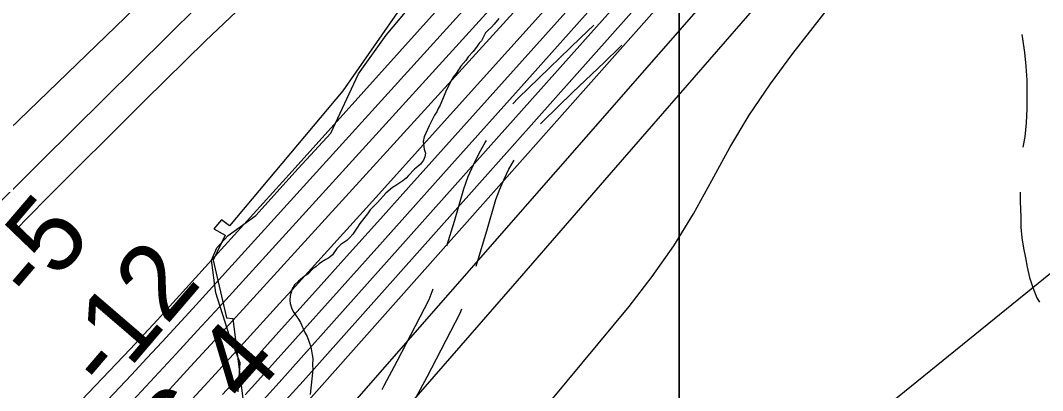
# Model space of a CAD drawing. Extents: x 3172231 to 3210228, y 940198 to 965780.
# Drawn here: x 3194453 to 3195359, y 961681 to 962008 of the extents above; entities that cross this region are included whole.
import ezdxf

# ---------------------------------------------------------------- set-up
doc = ezdxf.new("R2010")
doc.units = 0
for name, color, linetype in [('V-RIVR-EDGE', 7, 'Continuous'), ('V-RIVR-RANG', 7, 'Continuous'), ('V-ROAD-CNTR', 7, 'Continuous'), ('V-RRAP-RVMT', 7, 'Continuous'), ('V-SITE-VEGE', 7, 'Continuous'), ('V-TOPO-DPTH', 7, 'Continuous'), ('V-TOPO-MAJR', 7, 'Continuous'), ('V-TOPO-MINR', 7, 'Continuous'), ('V-TOPO-WATR', 7, 'Continuous')]:
    doc.layers.add(name, color=color, linetype=linetype)

msp = doc.modelspace()

# ---------------------------------------------------------------- linework, layer by layer
at = {"layer": 'V-RIVR-EDGE'}
msp.add_lwpolyline([(3194645.711, 961679.665), (3194647.514, 961705.307), (3194638.01, 961729.237), (3194625.932, 961767.084), (3194622.092, 961796.217), (3194626.901, 961807.073), (3194636.925, 961817.915), (3194661.311, 961835.676), (3194698.796, 961877.313), (3194727.997, 961908.537), (3194752.469, 961961.073), (3194776.896, 961995.352), (3194820.492, 962047.406)], dxfattribs=at)
at = {"layer": 'V-ROAD-CNTR'}
for points in [[(3194889.219, 961934.419), (3194894.011, 961939.639), (3194921.827, 961966.477), (3194949.392, 961992.9), (3194960.97, 962004.053)], [(3195340.601, 961995.772), (3195341.333, 961992.137), (3195343.092, 961980.061), (3195344.31, 961967.834), (3195344.974, 961955.566), (3195345.085, 961942.973), (3195345.165, 961930.123), (3195344.52, 961917.685), (3195343.151, 961905.302), (3195341.62, 961896.277)], [(3194913.9, 961916.943), (3194915.495, 961918.681), (3194942.623, 961944.853), (3194970.178, 961971.268), (3194984.21, 961984.784), (3194985.905, 961986.323)], [(3194830.813, 961808.806), (3194837.458, 961830.64), (3194845.82, 961859.298), (3194849.804, 961870.071), (3194854.312, 961880.516), (3194859.375, 961890.707), (3194864.84, 961900.373), (3194865.846, 961902.076)], [(3194856.715, 961790.882), (3194857.617, 961793.842), (3194866.208, 961822.07), (3194874.324, 961849.882), (3194877.664, 961858.917), (3194881.536, 961867.888), (3194885.885, 961876.641), (3194890.437, 961884.692)], [(3195339.257, 961856.394), (3195339.223, 961848.18), (3195339.631, 961834.084), (3195339.803, 961825.279), (3195340.593, 961815.926), (3195341.991, 961806.644), (3195343.82, 961798.236), (3195345.331, 961789.844), (3195347.572, 961780.81), (3195350.401, 961771.94), (3195353.998, 961762.777), (3195356.208, 961758.854)], [(3194773.328, 961681.653), (3194775.07, 961684.991), (3194786.743, 961706.743), (3194815.125, 961761.314), (3194818.566, 961770.733)], [(3194798.059, 961664.197), (3194801.586, 961670.959), (3194813.269, 961692.727), (3194842.637, 961749.194), (3194844.013, 961752.962)]]:
    msp.add_lwpolyline(points, dxfattribs=at)
at = {"layer": 'V-RRAP-RVMT'}
for p, q in [((3194826.041, 962072.003), (3194738.626, 961946.017)), ((3194738.626, 961946.017), (3194638.122, 961826.546)), ((3194630.853, 961831.74), (3194624.109, 961823.834)), ((3194638.122, 961826.546), (3194630.853, 961831.74)), ((3194624.109, 961823.834), (3194634.283, 961818.35)), ((3194634.283, 961818.35), (3194623.5, 961796.059)), ((3194623.5, 961796.059), (3194635.434, 961744.955)), ((3194635.434, 961744.955), (3194641.009, 961744.574)), ((3194641.009, 961744.574), (3194650.34, 961668.578))]:
    msp.add_line(p, q, dxfattribs=at)
at = {"layer": 'V-SITE-VEGE'}
msp.add_line((3195036.827, 962128.822), (3195036.827, 958885.586), dxfattribs=at)
for points in [[(3195036.827, 958885.586), (3195036.827, 962128.822)], [(3194876.988, 962010.105), (3194872.757, 962004.95), (3194870.308, 962002.261), (3194867.412, 961999.794), (3194865.184, 961997.328), (3194863.183, 961993.969), (3194861.407, 961990.387), (3194859.402, 961988.147), (3194857.178, 961984.786), (3194854.063, 961980.753), (3194849.609, 961976.268), (3194847.608, 961972.909), (3194843.155, 961967.755), (3194838.928, 961961.484), (3194836.923, 961959.018), (3194835.146, 961956.108), (3194830.038, 961946.257), (3194828.488, 961942.005), (3194824.715, 961933.277), (3194823.161, 961930.364), (3194821.83, 961927.456), (3194819.827, 961924.544), (3194815.163, 961915.141), (3194810.725, 961905.293), (3194809.843, 961901.266), (3194810.762, 961894.342), (3194811.891, 961890.77), (3194811.229, 961887.639), (3194810.123, 961884.505), (3194807.453, 961881.145), (3194805.001, 961878.902), (3194802.103, 961876.658), (3194796.758, 961871.052), (3194794.753, 961868.586), (3194791.855, 961866.344), (3194785.611, 961862.299), (3194782.488, 961860.503), (3194776.692, 961855.565), (3194769.345, 961847.05), (3194762.661, 961840.545), (3194760.437, 961837.186), (3194753.537, 961828.448), (3194751.092, 961824.415), (3194747.532, 961819.264), (3194744.86, 961816.127), (3194741.964, 961813.436), (3194739.51, 961811.64), (3194736.833, 961810.067), (3194733.27, 961806.479), (3194729.264, 961800.877), (3194727.038, 961798.86), (3194725.252, 961797.513), (3194723.468, 961796.613), (3194720.568, 961794.815), (3194717.67, 961792.794), (3194714.996, 961790.551), (3194711.872, 961788.307), (3194707.641, 961783.822), (3194704.516, 961781.8), (3194699.169, 961777.536), (3194695.603, 961774.174)], [(3194695.603, 961774.174), (3194693.602, 961770.59), (3194691.835, 961764.548), (3194691.624, 961760.751), (3194691.857, 961757.622), (3194693.436, 961753.157), (3194695.011, 961749.809), (3194699.277, 961744.013), (3194701.075, 961740.889), (3194704.903, 961732.185), (3194706.927, 961728.393), (3194708.731, 961723.481), (3194710.087, 961719.238), (3194711.451, 961712.316), (3194711.907, 961708.963), (3194711.702, 961703.376), (3194711.938, 961699.354), (3194709.552, 961677.219)]]:
    msp.add_lwpolyline(points, dxfattribs=at)
at = {"layer": 'V-TOPO-DPTH'}
for points in [[(3194463.987, 961627.37), (3194549.926, 961717.39), (3194558.064, 961725.981), (3194566.157, 961734.614), (3194574.184, 961743.309), (3194582.165, 961752.045), (3194693.605, 961874.979), (3194757.159, 961945.316), (3194820.562, 962015.789), (3194883.736, 962086.466), (3194946.759, 962157.279), (3195296.207, 962551.206), (3195310.914, 962567.803), (3195325.61, 962584.41), (3195340.287, 962601.032), (3195354.953, 962617.665), (3195734.595, 963048.68)], [(3195734.595, 963048.68), (3195354.953, 962617.665), (3195340.287, 962601.032), (3195325.61, 962584.41), (3195310.914, 962567.803), (3195296.207, 962551.206), (3194946.759, 962157.279), (3194883.736, 962086.466), (3194820.562, 962015.789), (3194757.159, 961945.316), (3194693.605, 961874.979), (3194582.165, 961752.045), (3194574.184, 961743.309), (3194566.157, 961734.614), (3194558.064, 961725.981), (3194549.926, 961717.39), (3194463.987, 961627.37)], [(3194245.429, 961654.329), (3194400.749, 961813.221), (3194418.26, 961831.042), (3194435.832, 961848.801), (3194453.496, 961866.47), (3194471.222, 961884.077), (3194694.257, 962104.486), (3194786.805, 962195.694), (3194879.518, 962286.734), (3194972.479, 962377.52), (3195065.605, 962468.138), (3195218.827, 962616.826), (3195235.333, 962633.103), (3195251.661, 962649.554), (3195267.721, 962666.265), (3195283.604, 962683.15), (3195480.155, 962895.5)], [(3195480.155, 962895.5), (3195283.604, 962683.15), (3195267.721, 962666.265), (3195251.661, 962649.554), (3195235.333, 962633.103), (3195218.827, 962616.826), (3195065.605, 962468.138), (3194972.479, 962377.52), (3194879.518, 962286.734), (3194786.805, 962195.694), (3194694.257, 962104.486), (3194471.222, 961884.077), (3194453.496, 961866.47), (3194435.832, 961848.801), (3194418.26, 961831.042), (3194400.749, 961813.221), (3194245.429, 961654.329)], [(3194448.589, 961822.533), (3194456.372, 961830.804), (3194464.274, 961838.961), (3194472.255, 961847.043), (3194562.974, 961937.572), (3194616.883, 961990.316), (3194671.47, 962042.335), (3194727.074, 962093.266), (3194783.356, 962143.471), (3194978.987, 962314.542), (3195009.473, 962340.786), (3195040.225, 962366.71), (3195071.377, 962392.153), (3195102.794, 962417.275), (3195133.712, 962442.905), (3195163.706, 962469.525), (3195192.313, 962497.63), (3195219.995, 962526.726), (3195292.722, 962607.159), (3195295.833, 962610.624), (3195298.918, 962614.112), (3195338.723, 962659.454), (3195360.175, 962683.863)], [(3195360.175, 962683.863), (3195338.723, 962659.454), (3195298.918, 962614.112), (3195295.833, 962610.624), (3195292.722, 962607.159), (3195219.995, 962526.726), (3195192.313, 962497.63), (3195163.706, 962469.525), (3195133.712, 962442.905), (3195102.794, 962417.275), (3195071.377, 962392.153), (3195040.225, 962366.71), (3195009.473, 962340.786), (3194978.987, 962314.542), (3194783.356, 962143.471), (3194727.074, 962093.266), (3194671.47, 962042.335), (3194616.883, 961990.316), (3194562.974, 961937.572), (3194472.255, 961847.043), (3194464.274, 961838.961), (3194456.372, 961830.804), (3194448.589, 961822.533)], [(3195385.037, 962589.139), (3195356.587, 962557.138), (3195328.114, 962525.159), (3195299.624, 962493.195), (3195288.77, 962481.025), (3195254.783, 962443.039), (3195220.72, 962405.122), (3195186.54, 962367.309), (3195152.283, 962329.566), (3194628.856, 961754.64), (3194609.822, 961733.833), (3194590.722, 961713.086), (3194571.523, 961692.43), (3194552.259, 961671.835)], [(3195385.037, 962589.139), (3195356.587, 962557.138), (3195328.114, 962525.159), (3195299.624, 962493.195), (3195288.77, 962481.025), (3195254.783, 962443.039), (3195220.72, 962405.122), (3195186.54, 962367.309), (3195152.283, 962329.566), (3194628.856, 961754.64), (3194609.822, 961733.833), (3194590.722, 961713.086), (3194571.523, 961692.43), (3194552.259, 961671.835)], [(3194587.118, 961653.714), (3194619.023, 961688.281), (3194650.808, 961722.959), (3194682.513, 961757.711), (3194693.506, 961769.802), (3194730.622, 961810.676), (3194767.705, 961851.581), (3194804.739, 961892.53), (3194841.739, 961933.509), (3195330.117, 962475.056), (3195356.631, 962504.406), (3195383.179, 962533.726)], [(3194587.118, 961653.714), (3194619.023, 961688.281), (3194650.808, 961722.959), (3194682.513, 961757.711), (3194693.506, 961769.802), (3194730.622, 961810.676), (3194767.705, 961851.581), (3194804.739, 961892.53), (3194841.739, 961933.509), (3195330.117, 962475.056), (3195356.631, 962504.406), (3195383.179, 962533.726)], [(3195369.139, 962477.179), (3195027.155, 962095.36), (3194963.189, 962023.957), (3194899.214, 961952.563), (3194835.224, 961881.182), (3194771.225, 961809.81), (3194660.559, 961686.42), (3194651.862, 961676.77)]]:
    msp.add_lwpolyline(points, dxfattribs=at)
at = {"layer": 'V-TOPO-MAJR'}
for points in [[(3194433.885, 961903.639), (3195052.661, 962500.168), (3195081.866, 962528.503), (3195110.949, 962556.963), (3195139.848, 962585.609), (3195168.626, 962614.378), (3195217.829, 962663.884), (3195221.88, 962668.025), (3195225.886, 962672.208), (3195229.825, 962676.455), (3195233.719, 962680.744), (3195368.634, 962831.744)], [(3194700.892, 961663.94), (3194724.666, 961690.506), (3195281.779, 962317.361), (3195307.177, 962345.94), (3195332.575, 962374.521), (3195357.971, 962403.102), (3195383.366, 962431.685)]]:
    msp.add_lwpolyline(points, dxfattribs=at)
at = {"layer": 'V-TOPO-MINR'}
for points in [[(3194740.738, 961661.267), (3195394.392, 962407.463), (3195423.264, 962440.241), (3195452.253, 962472.914), (3195481.42, 962505.428), (3195510.705, 962537.838), (3195832.642, 962892.174), (3195868.569, 962931.554), (3195904.604, 962970.835), (3195940.8, 963009.968), (3195977.103, 963049.001), (3196049.13, 963126.128), (3196049.501, 963126.523), (3196050.623, 963127.698), (3196053.532, 963130.703), (3196055.728, 963132.918), (3196059.115, 963136.145), (3196062.559, 963139.313), (3196250.037, 963309.552), (3196343.83, 963396.837), (3196436.158, 963485.61), (3196526.286, 963576.614), (3196614.95, 963669.105), (3196803.644, 963870.829)], [(3194631.821, 961677.059), (3194635.478, 961681.083), (3194639.124, 961685.117), (3194686.861, 961738.168), (3194714.363, 961768.739), (3194741.86, 961799.315), (3194769.349, 961829.897), (3194796.833, 961860.484), (3195349.865, 962476.104), (3195371.702, 962500.355), (3195393.578, 962524.57), (3195415.513, 962548.733), (3195437.486, 962572.86), (3195779.258, 962947.241), (3195814.718, 962985.776), (3195850.382, 963024.12), (3195886.35, 963062.179), (3195922.521, 963100.047)], [(3194463.987, 961627.37), (3194549.926, 961717.39), (3194558.064, 961725.981), (3194566.157, 961734.614), (3194574.184, 961743.309), (3194582.165, 961752.045), (3194693.605, 961874.979), (3194757.159, 961945.316), (3194820.562, 962015.789), (3194883.736, 962086.466), (3194946.759, 962157.279), (3195296.207, 962551.206), (3195310.914, 962567.803), (3195325.61, 962584.41), (3195340.287, 962601.032), (3195354.953, 962617.665), (3195734.595, 963048.68)], [(3194245.429, 961654.329), (3194400.749, 961813.221), (3194418.26, 961831.042), (3194435.832, 961848.801), (3194453.496, 961866.47), (3194471.222, 961884.077), (3194694.257, 962104.486), (3194786.805, 962195.694), (3194879.518, 962286.734), (3194972.479, 962377.52), (3195065.605, 962468.138), (3195218.827, 962616.826), (3195235.333, 962633.103), (3195251.661, 962649.554), (3195267.721, 962666.265), (3195283.604, 962683.15), (3195480.155, 962895.5)], [(3194448.589, 961822.533), (3194456.372, 961830.804), (3194464.274, 961838.961), (3194472.255, 961847.043), (3194562.974, 961937.572), (3194616.883, 961990.316), (3194671.47, 962042.335), (3194727.074, 962093.266), (3194783.356, 962143.471), (3194978.987, 962314.542), (3195009.473, 962340.786), (3195040.225, 962366.71), (3195071.377, 962392.153), (3195102.794, 962417.275), (3195133.712, 962442.905), (3195163.706, 962469.525), (3195192.313, 962497.63), (3195219.995, 962526.726), (3195292.722, 962607.159), (3195295.833, 962610.624), (3195298.918, 962614.112), (3195338.723, 962659.454), (3195360.175, 962683.863)], [(3194398.783, 961534.147), (3194551.028, 961694.676), (3194564.755, 961709.243), (3194578.419, 961723.869), (3194591.988, 961738.583), (3194605.495, 961753.355), (3194853.45, 962026.304), (3194935.222, 962116.602), (3195016.803, 962207.072), (3195098.099, 962297.797), (3195179.205, 962388.694), (3195297.938, 962522.18), (3195319.525, 962546.471), (3195341.097, 962570.775), (3195362.649, 962595.098)], [(3194552.259, 961671.835), (3194571.523, 961692.43), (3194590.722, 961713.086), (3194609.822, 961733.833), (3194628.856, 961754.64), (3195152.283, 962329.566), (3195186.54, 962367.309), (3195220.72, 962405.122), (3195254.783, 962443.039), (3195288.77, 962481.025), (3195299.624, 962493.195), (3195328.114, 962525.159), (3195356.587, 962557.138), (3195385.037, 962589.139)], [(3194578.631, 961674.88), (3194603.55, 961701.841), (3194628.385, 961728.878), (3194653.165, 961755.967), (3195168.837, 962321.435), (3195202.623, 962358.521), (3195236.385, 962395.629), (3195270.111, 962432.77), (3195303.812, 962469.934), (3195307.406, 962473.901), (3195339.296, 962509.093), (3195371.191, 962544.281)], [(3194651.862, 961676.77), (3194660.559, 961686.42), (3194771.225, 961809.81), (3194835.224, 961881.182), (3194899.214, 961952.563), (3194963.189, 962023.957), (3195027.155, 962095.36), (3195369.139, 962477.179)], [(3194668.228, 961672.475), (3194681.964, 961687.754), (3194867.375, 961895.14), (3194958.475, 961997.052), (3195049.564, 962098.974), (3195140.639, 962200.909), (3195231.704, 962302.853), (3195388.389, 962478.283)], [(3194684.57, 961668.199), (3194703.332, 961689.116), (3195078.667, 962110.211), (3195136.232, 962174.8), (3195193.792, 962239.392), (3195251.345, 962303.99), (3195308.894, 962368.592), (3195407.607, 962479.414)], [(3194757.723, 961622.264), (3194897.147, 961782.304), (3194980.556, 961878.087), (3195063.938, 961973.891), (3195147.282, 962069.73), (3195230.599, 962165.592), (3195443.359, 962410.487)], [(3194827.539, 961556.621), (3194992.42, 961755.114), (3195012.916, 961781.536), (3195032.173, 961808.773), (3195049.571, 961837.233), (3195065.731, 961866.509), (3195081.774, 961895.878), (3195098.905, 961924.554), (3195117.667, 961952.19), (3195137.518, 961979.132), (3195285.905, 962168.761), (3195320.971, 962212.928), (3195356.447, 962256.758), (3195392.537, 962300.084)], [(3195618.769, 961988.941), (3194973.019, 961466.142)]]:
    msp.add_lwpolyline(points, dxfattribs=at)
at = {"layer": 'V-TOPO-WATR'}
msp.add_lwpolyline([(3194587.118, 961653.714), (3194619.023, 961688.281), (3194650.808, 961722.959), (3194682.513, 961757.711), (3194693.506, 961769.802), (3194730.622, 961810.676), (3194767.705, 961851.581), (3194804.739, 961892.53), (3194841.739, 961933.509), (3195330.117, 962475.056), (3195356.631, 962504.406), (3195383.179, 962533.726)], dxfattribs=at)

# ---------------------------------------------------------------- texts
at = {"layer": 'V-RIVR-RANG'}
for s, rotation, p in [('-5', 49.381667, (3194465.545, 961755.569)), ('-12', 49.381667, (3194530.105, 961677.246)), ('16.4', 48.628326, (3194570.358, 961572.985))]:
    msp.add_text(s, height=67, rotation=rotation, dxfattribs=at).set_placement(p)

doc.saveas('drawing.dxf')
